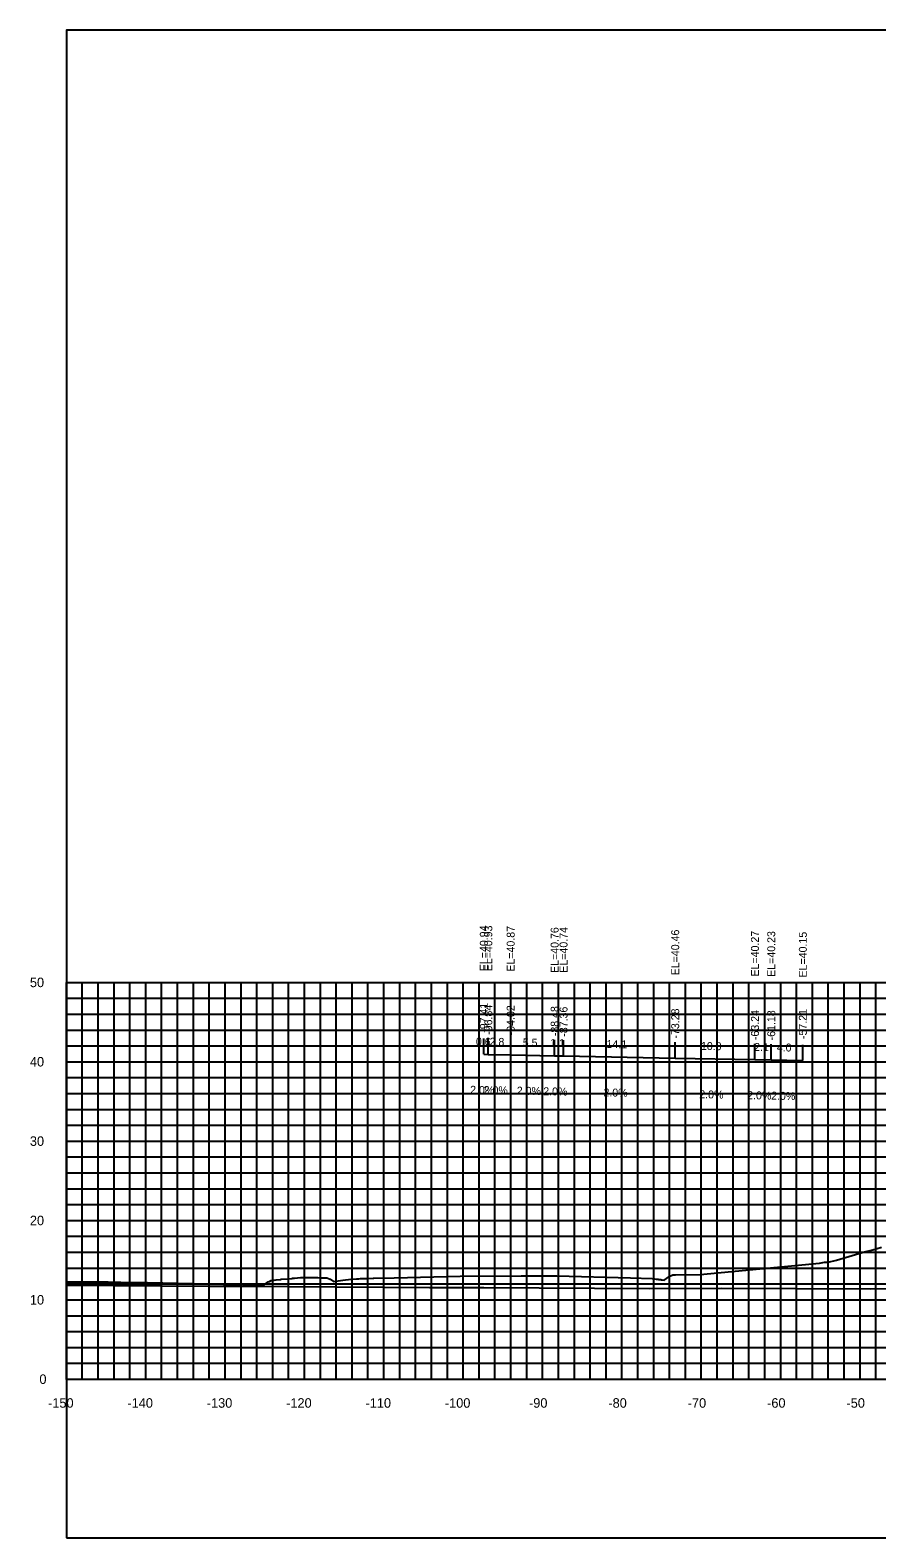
# Model space of a CAD drawing. Extents: x 1800880 to 1818864, y 245271 to 250560.
# Drawn here: x 1815607.9 to 1815714.6, y 245690.7 to 245880.7 of the extents above; entities that cross this region are included whole.
import ezdxf

# ---------------------------------------------------------------- set-up
doc = ezdxf.new("R2010")
doc.units = 0
for name, color, linetype in [('33', 7, 'Continuous'), ('ANNO-TXT', 7, 'Continuous'), ('CL-CNST', 7, 'Continuous'), ('DESIGN - DRAINAGE - Bridges', 7, 'Continuous'), ('Level 37', 7, 'Continuous'), ('Level 46', 7, 'Continuous'), ('Level 62', 7, 'Continuous'), ('SHT-BDR', 7, 'Continuous')]:
    doc.layers.add(name, color=color, linetype=linetype)

msp = doc.modelspace()

# ---------------------------------------------------------------- linework, layer by layer
at = {"layer": 'CL-CNST'}
msp.add_lwpolyline([(1815612.51, 245722.94), (1815617.79, 245722.94), (1815619.38, 245722.93), (1815622.73, 245722.89), (1815632.29, 245722.66), (1815634.78, 245722.61), (1815634.83, 245722.61), (1815634.83, 245722.61), (1815634.83, 245722.61), (1815634.85, 245722.61), (1815635.37, 245722.62), (1815637.46, 245722.6), (1815637.94, 245722.95), (1815638.11, 245722.99), (1815638.33, 245723.12), (1815638.7, 245723.17), (1815638.93, 245723.2), (1815639.49, 245723.26), (1815639.55, 245723.27), (1815640.39, 245723.34), (1815640.91, 245723.39), (1815641.01, 245723.4), (1815641.27, 245723.42), (1815642.01, 245723.5), (1815642.29, 245723.51), (1815642.98, 245723.52), (1815642.99, 245723.52), (1815643.69, 245723.51), (1815644.21, 245723.49), (1815644.53, 245723.47), (1815645.31, 245723.45), (1815645.73, 245723.27), (1815646.18, 245723), (1815647.34, 245723.16), (1815648.39, 245723.31), (1815649.08, 245723.34), (1815649.09, 245723.34), (1815649.14, 245723.35), (1815649.14, 245723.35), (1815649.16, 245723.35), (1815649.21, 245723.35), (1815649.32, 245723.35), (1815649.36, 245723.35), (1815649.56, 245723.36), (1815649.58, 245723.36), (1815650.51, 245723.38), (1815651.15, 245723.4), (1815651.23, 245723.4), (1815653.81, 245723.47), (1815662.14, 245723.68), (1815669.79, 245723.69), (1815674.29, 245723.7), (1815683.58, 245723.45), (1815686.3, 245723.38), (1815686.33, 245723.38), (1815686.63, 245723.34), (1815686.83, 245723.31), (1815686.97, 245723.29), (1815687.08, 245723.28), (1815687.17, 245723.26), (1815687.24, 245723.26), (1815687.29, 245723.25), (1815687.34, 245723.24), (1815687.38, 245723.24), (1815687.41, 245723.23), (1815687.44, 245723.23), (1815687.47, 245723.22), (1815687.49, 245723.22), (1815687.51, 245723.22), (1815687.53, 245723.22), (1815687.54, 245723.21), (1815687.56, 245723.21), (1815687.57, 245723.21), (1815687.83, 245723.16), (1815688.41, 245723.59), (1815688.47, 245723.63), (1815688.9, 245723.84), (1815689.24, 245723.84), (1815692.37, 245723.86), (1815707.39, 245725.32), (1815708.02, 245725.42), (1815708.5, 245725.42), (1815709.56, 245725.69), (1815713.08, 245726.72), (1815714.11, 245727), (1815715.21, 245727.31)], dxfattribs=at)
at = {"layer": 'DESIGN - DRAINAGE - Bridges'}
for p, q in [((1815612.45, 245760.69), (1815612.51, 245760.69)), ((1815612.51, 245710.69), (1815612.51, 245760.69)), ((1815612.45, 245750.69), (1815612.51, 245750.69)), ((1815612.45, 245740.69), (1815612.51, 245740.69)), ((1815612.45, 245730.69), (1815612.51, 245730.69)), ((1815612.45, 245720.69), (1815612.51, 245720.69)), ((1815612.45, 245710.69), (1815612.51, 245710.69)), ((1815612.51, 245710.69), (1815912.51, 245710.69)), ((1815612.51, 245710.63), (1815612.51, 245710.69)), ((1815622.51, 245710.63), (1815622.51, 245710.69)), ((1815632.51, 245710.63), (1815632.51, 245710.69)), ((1815642.51, 245710.63), (1815642.51, 245710.69)), ((1815652.51, 245710.63), (1815652.51, 245710.69)), ((1815662.51, 245710.63), (1815662.51, 245710.69)), ((1815672.51, 245710.63), (1815672.51, 245710.69)), ((1815682.51, 245710.63), (1815682.51, 245710.69)), ((1815692.51, 245710.63), (1815692.51, 245710.69)), ((1815702.51, 245710.63), (1815702.51, 245710.69)), ((1815712.51, 245710.63), (1815712.51, 245710.69))]:
    msp.add_line(p, q, dxfattribs=at)
at = {"layer": 'Level 37'}
for p, q in [((1815665.1, 245751.63), (1815665.1, 245753.63)), ((1815665.67, 245751.62), (1815665.67, 245753.62)), ((1815668.49, 245751.56), (1815668.49, 245753.56)), ((1815674.03, 245751.45), (1815674.03, 245753.45)), ((1815675.15, 245751.43), (1815675.15, 245753.43)), ((1815689.22, 245751.16), (1815689.22, 245753.16)), ((1815699.27, 245750.96), (1815699.27, 245752.96)), ((1815701.32, 245750.92), (1815701.32, 245752.92)), ((1815705.3, 245750.84), (1815705.3, 245752.84))]:
    msp.add_line(p, q, dxfattribs=at)
msp.add_lwpolyline([(1815612.51, 245690.69), (1815912.51, 245690.69), (1815912.51, 245880.69), (1815612.51, 245880.69)], close=True, dxfattribs=at)
at = {"layer": 'Level 46'}
for p, q in [((1815612.51, 245760.69), (1815912.51, 245760.69)), ((1815612.51, 245710.69), (1815612.51, 245760.69)), ((1815614.51, 245710.69), (1815614.51, 245760.69)), ((1815616.51, 245710.69), (1815616.51, 245760.69)), ((1815618.51, 245710.69), (1815618.51, 245760.69)), ((1815620.51, 245710.69), (1815620.51, 245760.69)), ((1815622.51, 245710.69), (1815622.51, 245760.69)), ((1815624.51, 245710.69), (1815624.51, 245760.69)), ((1815626.51, 245710.69), (1815626.51, 245760.69)), ((1815628.51, 245710.69), (1815628.51, 245760.69)), ((1815630.51, 245710.69), (1815630.51, 245760.69)), ((1815632.51, 245710.69), (1815632.51, 245760.69)), ((1815634.51, 245710.69), (1815634.51, 245760.69)), ((1815636.51, 245710.69), (1815636.51, 245760.69)), ((1815638.51, 245710.69), (1815638.51, 245760.69)), ((1815640.51, 245710.69), (1815640.51, 245760.69)), ((1815642.51, 245710.69), (1815642.51, 245760.69)), ((1815644.51, 245710.69), (1815644.51, 245760.69)), ((1815646.51, 245710.69), (1815646.51, 245760.69)), ((1815648.51, 245710.69), (1815648.51, 245760.69)), ((1815650.51, 245710.69), (1815650.51, 245760.69)), ((1815652.51, 245710.69), (1815652.51, 245760.69)), ((1815654.51, 245710.69), (1815654.51, 245760.69)), ((1815656.51, 245710.69), (1815656.51, 245760.69)), ((1815658.51, 245710.69), (1815658.51, 245760.69)), ((1815660.51, 245710.69), (1815660.51, 245760.69)), ((1815662.51, 245710.69), (1815662.51, 245760.69)), ((1815664.51, 245710.69), (1815664.51, 245760.69)), ((1815666.51, 245710.69), (1815666.51, 245760.69)), ((1815668.51, 245710.69), (1815668.51, 245760.69)), ((1815670.51, 245710.69), (1815670.51, 245760.69)), ((1815672.51, 245710.69), (1815672.51, 245760.69)), ((1815674.51, 245710.69), (1815674.51, 245760.69)), ((1815676.51, 245710.69), (1815676.51, 245760.69)), ((1815678.51, 245710.69), (1815678.51, 245760.69)), ((1815680.51, 245710.69), (1815680.51, 245760.69)), ((1815682.51, 245710.69), (1815682.51, 245760.69)), ((1815684.51, 245710.69), (1815684.51, 245760.69)), ((1815686.51, 245710.69), (1815686.51, 245760.69)), ((1815688.51, 245710.69), (1815688.51, 245760.69)), ((1815690.51, 245710.69), (1815690.51, 245760.69)), ((1815692.51, 245710.69), (1815692.51, 245760.69)), ((1815694.51, 245710.69), (1815694.51, 245760.69)), ((1815696.51, 245710.69), (1815696.51, 245760.69)), ((1815698.51, 245710.69), (1815698.51, 245760.69)), ((1815700.51, 245710.69), (1815700.51, 245760.69)), ((1815702.51, 245710.69), (1815702.51, 245760.69)), ((1815704.51, 245710.69), (1815704.51, 245760.69)), ((1815706.51, 245710.69), (1815706.51, 245760.69)), ((1815708.51, 245710.69), (1815708.51, 245760.69)), ((1815710.51, 245710.69), (1815710.51, 245760.69)), ((1815712.51, 245710.69), (1815712.51, 245760.69)), ((1815714.51, 245710.69), (1815714.51, 245760.69)), ((1815612.51, 245758.69), (1815912.51, 245758.69)), ((1815612.51, 245756.69), (1815912.51, 245756.69)), ((1815612.51, 245754.69), (1815912.51, 245754.69)), ((1815612.51, 245752.69), (1815912.51, 245752.69)), ((1815612.51, 245750.69), (1815912.51, 245750.69)), ((1815612.51, 245748.69), (1815912.51, 245748.69)), ((1815612.51, 245746.69), (1815912.51, 245746.69)), ((1815612.51, 245744.69), (1815912.51, 245744.69)), ((1815612.51, 245742.69), (1815912.51, 245742.69)), ((1815612.51, 245740.69), (1815912.51, 245740.69)), ((1815612.51, 245738.69), (1815912.51, 245738.69)), ((1815612.51, 245736.69), (1815912.51, 245736.69)), ((1815612.51, 245734.69), (1815912.51, 245734.69)), ((1815612.51, 245732.69), (1815912.51, 245732.69)), ((1815612.51, 245730.69), (1815912.51, 245730.69)), ((1815612.51, 245728.69), (1815912.51, 245728.69)), ((1815612.51, 245726.69), (1815912.51, 245726.69)), ((1815612.51, 245724.69), (1815912.51, 245724.69)), ((1815612.51, 245722.69), (1815912.51, 245722.69)), ((1815612.51, 245720.69), (1815912.51, 245720.69)), ((1815612.51, 245718.69), (1815912.51, 245718.69)), ((1815612.51, 245716.69), (1815912.51, 245716.69)), ((1815612.51, 245714.69), (1815912.51, 245714.69)), ((1815612.51, 245712.69), (1815912.51, 245712.69)), ((1815612.51, 245710.69), (1815912.51, 245710.69))]:
    msp.add_line(p, q, dxfattribs=at)
at = {"layer": 'Level 62'}
for points in [[(1815665.1, 245751.63), (1815665.67, 245751.62), (1815668.49, 245751.56), (1815674.03, 245751.45), (1815675.15, 245751.43), (1815689.22, 245751.16), (1815699.27, 245750.96), (1815701.32, 245750.92), (1815705.3, 245750.84)], [(1815612.51, 245722.54), (1815630.51, 245722.42), (1815634.68, 245722.42), (1815658.26, 245722.25), (1815665.09, 245722.26), (1815686.02, 245722.12), (1815695.08, 245722.15), (1815713.77, 245722.09), (1815724.74, 245722.14), (1815741.53, 245722.16), (1815754.14, 245722.23), (1815769.29, 245721.96), (1815783.33, 245722.05), (1815797.04, 245722.2), (1815809.68, 245722.11), (1815824.8, 245722.2), (1815837.19, 245722.42), (1815852.55, 245722.51), (1815864.66, 245722.18), (1815880.31, 245722.28), (1815897.86, 245721.67), (1815908.06, 245721.74), (1815912.51, 245721.74)]]:
    msp.add_lwpolyline(points, dxfattribs=at)

# ---------------------------------------------------------------- texts
for s, p in [('-150', (1815610.2, 245707.09)), ('-140', (1815620.2, 245707.09)), ('-130', (1815630.2, 245707.09)), ('-120', (1815640.2, 245707.09)), ('-110', (1815650.2, 245707.09)), ('-100', (1815660.2, 245707.09)), ('-90', (1815670.8, 245707.09)), ('-80', (1815680.8, 245707.09)), ('-70', (1815690.8, 245707.09)), ('-60', (1815700.8, 245707.09)), ('-50', (1815710.8, 245707.09))]:
    msp.add_text(s, height=1.2).set_placement(p)
at = {"layer": '33'}
for s, p in [('50', (1815607.91, 245760.09)), ('40', (1815607.91, 245750.09)), ('30', (1815607.91, 245740.09)), ('20', (1815607.91, 245730.09)), ('10', (1815607.91, 245720.09)), ('0', (1815609.11, 245710.09))]:
    msp.add_text(s, height=1.2, dxfattribs=at).set_placement(p)
at = {"layer": 'ANNO-TXT'}
for s, rotation, p in [('0.6', 358.8788, (1815664.1, 245752.75)), ('2.8', 358.8788, (1815665.82, 245752.72)), ('5.5', 358.8745, (1815670, 245752.63)), ('1.1', 358.8745, (1815673.45, 245752.57)), ('14.1', 358.8745, (1815680.55, 245752.43)), ('10.0', 358.8745, (1815692.45, 245752.19)), ('2.1', 358.8745, (1815699.16, 245752.06)), ('4.0', 358.8745, (1815702.01, 245752.01)), ('2.0%', 358.8788, (1815663.37, 245746.66)), ('2.0%', 358.8788, (1815665.07, 245746.63)), ('2.0%', 358.8745, (1815669.25, 245746.55)), ('2.0%', 358.8745, (1815672.58, 245746.48)), ('2.0%', 358.8745, (1815680.17, 245746.33)), ('2.0%', 358.8745, (1815692.24, 245746.1)), ('2.0%', 358.8745, (1815698.28, 245745.98)), ('2.0%', 358.8745, (1815701.3, 245745.92))]:
    msp.add_text(s, height=1, rotation=rotation, dxfattribs=at).set_placement(p)
at = {"layer": 'DESIGN - DRAINAGE - Bridges'}
msp.add_text('-', height=0.0001, dxfattribs=at).set_placement((1815612.51, 245710.69))
at = {"layer": 'SHT-BDR'}
for s, p in [('EL=40.94', (1815665.6, 245762.1)), ('EL=40.93', (1815666.17, 245762.09)), ('EL=40.87', (1815668.99, 245762.04)), ('EL=40.76', (1815674.53, 245761.88)), ('EL=40.74', (1815675.65, 245761.91)), ('EL=40.46', (1815689.72, 245761.58)), ('EL=40.27', (1815699.77, 245761.43)), ('EL=40.23', (1815701.82, 245761.39)), ('EL=40.15', (1815705.8, 245761.31)), ('-97.41', (1815665.6, 245754.34)), ('-96.84', (1815666.17, 245754.08)), ('-94.02', (1815668.99, 245754.02)), ('-88.48', (1815674.53, 245753.91)), ('-87.36', (1815675.65, 245753.84)), ('-73.28', (1815689.72, 245753.61)), ('-63.24', (1815699.77, 245753.42)), ('-61.18', (1815701.82, 245753.38)), ('-57.21', (1815705.8, 245753.55))]:
    msp.add_text(s, height=1, rotation=90, dxfattribs=at).set_placement(p)

doc.saveas('drawing.dxf')
